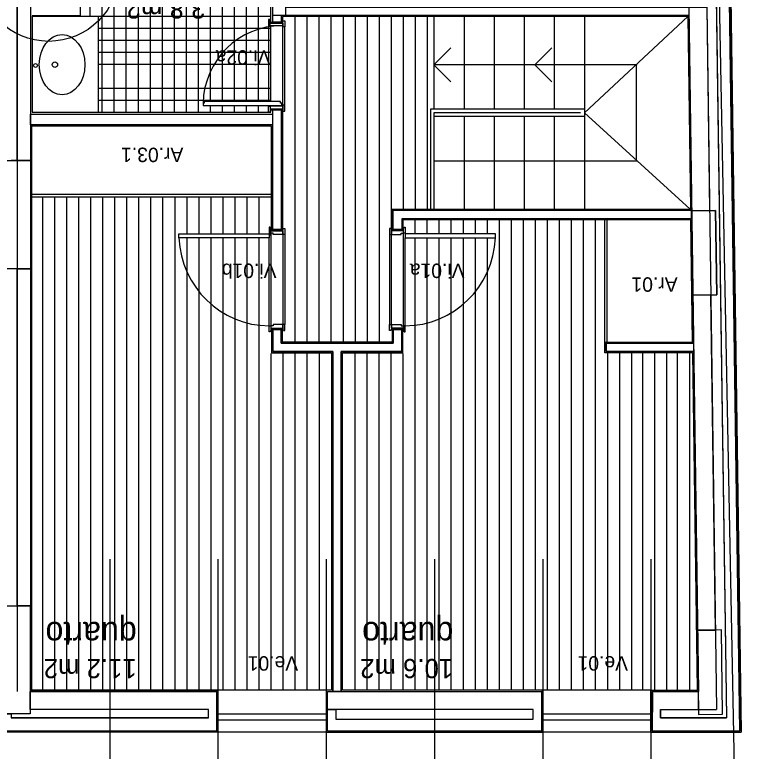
# Model space of a CAD drawing. Extents: x 1278 to 1356, y -253.7 to -224.
# Drawn here: x 1345.5 to 1351.55, y -247.08 to -240.96 of the extents above; entities that cross this region are included whole.
import ezdxf

# ---------------------------------------------------------------- set-up
doc = ezdxf.new("R2010")
doc.units = 0
for name, color, linetype in [('Level 1', 7, 'Continuous'), ('Level 10', 7, 'Continuous'), ('Level 11', 7, 'Continuous'), ('Level 13', 7, 'Continuous'), ('Level 2', 7, 'Continuous'), ('Level 25', 7, 'Continuous'), ('Level 4', 7, 'Continuous'), ('Level 40', 7, 'Continuous'), ('Level 60', 7, 'Continuous'), ('Level 65', 7, 'Continuous'), ('Level 66', 7, 'Continuous'), ('Level 67', 7, 'Continuous'), ('Level 69', 7, 'Continuous'), ('Level 70', 7, 'Continuous'), ('Level 93', 7, 'Continuous')]:
    doc.layers.add(name, color=color, linetype=linetype)

msp = doc.modelspace()

# ---------------------------------------------------------------- linework, layer by layer
at = {"layer": 'Level 1'}
for p, q in [((1345.524, -239.439), (1345.524, -246.584)), ((1345.634, -239.439), (1345.634, -246.584)), ((1347.6487, -241.019), (1347.6487, -239.439)), ((1347.754, -239.439), (1347.754, -240.964)), ((1351.4448, -240.644), (1351.5324, -246.914)), ((1351.3364, -240.7593), (1351.4208, -246.804)), ((1351.1083, -240.894), (1351.1877, -246.584)), ((1351.2583, -240.894), (1351.3398, -246.734)), ((1349.4862, -240.964), (1347.6487, -240.964)), ((1347.719, -240.964), (1347.719, -241.019)), ((1347.8487, -240.964), (1351.1093, -240.964)), ((1351.0496, -240.964), (1349.7162, -240.964)), ((1351.1093, -240.964), (1351.1877, -246.584)), ((1347.6337, -241.019), (1347.729, -241.019)), ((1347.6337, -241.749), (1347.729, -241.749)), ((1347.649, -242.744), (1347.649, -241.749)), ((1347.719, -241.749), (1347.719, -242.744)), ((1345.634, -241.784), (1347.6487, -241.784)), ((1347.649, -241.874), (1345.634, -241.874)), ((1348.6512, -242.584), (1351.1319, -242.584)), ((1348.6512, -242.744), (1348.6512, -242.584)), ((1348.7214, -242.654), (1348.7214, -242.744)), ((1348.7214, -242.654), (1351.1321, -242.654)), ((1347.639, -242.744), (1347.729, -242.744)), ((1348.7314, -242.744), (1348.6412, -242.744)), ((1347.639, -243.574), (1347.729, -243.574)), ((1347.649, -243.574), (1347.649, -243.759)), ((1347.719, -243.689), (1347.719, -243.574)), ((1348.7312, -243.574), (1348.6412, -243.574)), ((1348.6512, -243.574), (1348.6512, -243.689)), ((1348.7212, -243.759), (1348.7212, -243.574)), ((1348.6512, -243.689), (1347.719, -243.689)), ((1350.4208, -243.689), (1351.1473, -243.689)), ((1350.4208, -243.759), (1350.4208, -243.689)), ((1347.649, -243.759), (1348.149, -243.759)), ((1348.149, -243.759), (1348.149, -246.584)), ((1348.219, -243.759), (1348.7212, -243.759)), ((1348.219, -246.584), (1348.219, -243.759)), ((1351.1483, -243.759), (1350.4208, -243.759)), ((1347.184, -246.584), (1345.6333, -246.584)), ((1347.184, -246.914), (1347.184, -246.584)), ((1350.804, -246.584), (1351.1877, -246.584)), ((1350.804, -246.914), (1350.804, -246.584)), ((1347.114, -246.734), (1345.6333, -246.734)), ((1347.114, -246.804), (1347.114, -246.734)), ((1350.874, -246.734), (1350.874, -246.804)), ((1347.114, -246.804), (1345.474, -246.804)), ((1347.184, -246.914), (1345.404, -246.914)), ((1351.5324, -246.914), (1350.804, -246.914))]:
    msp.add_line(p, q, dxfattribs=at)
at = {"layer": 'Level 10'}
for p, q in [((1346.629, -240.224), (1346.629, -241.769)), ((1346.729, -240.224), (1346.729, -241.769)), ((1346.829, -240.224), (1346.829, -241.769)), ((1346.929, -240.224), (1346.929, -241.769)), ((1347.029, -240.224), (1347.029, -241.769)), ((1346.129, -240.7188), (1346.129, -240.969)), ((1346.529, -240.6991), (1346.529, -241.769)), ((1347.129, -240.6689), (1347.129, -241.679)), ((1347.529, -240.7177), (1347.529, -241.679)), ((1346.229, -240.7352), (1346.229, -241.769)), ((1346.329, -240.7481), (1346.329, -241.769)), ((1346.429, -240.7491), (1346.429, -241.769)), ((1347.229, -240.7404), (1347.229, -241.679)), ((1347.329, -240.7451), (1347.329, -241.679)), ((1347.429, -240.7346), (1347.429, -241.679)), ((1346.199, -240.969), (1347.629, -240.969)), ((1347.8362, -243.674), (1347.8362, -240.974)), ((1347.9362, -243.674), (1347.9362, -240.974)), ((1348.0362, -243.674), (1348.0362, -240.974)), ((1348.1362, -243.674), (1348.1362, -240.974)), ((1348.2362, -243.674), (1348.2362, -240.974)), ((1348.3362, -243.674), (1348.3362, -240.974)), ((1348.4362, -243.674), (1348.4362, -240.974)), ((1348.5362, -243.674), (1348.5362, -240.974)), ((1348.6362, -243.534), (1348.6362, -240.974)), ((1348.7362, -242.574), (1348.7362, -240.974)), ((1348.8362, -242.574), (1348.8362, -240.974)), ((1348.9362, -242.574), (1348.9362, -240.974)), ((1346.199, -241.069), (1347.634, -241.069)), ((1347.634, -241.679), (1347.634, -241.049)), ((1347.734, -241.724), (1347.734, -241.049)), ((1346.199, -241.169), (1347.634, -241.169)), ((1346.199, -241.269), (1347.634, -241.269)), ((1346.199, -241.369), (1347.634, -241.369)), ((1346.199, -241.569), (1347.634, -241.569)), ((1346.199, -241.669), (1347.634, -241.669)), ((1347.129, -241.714), (1347.129, -241.769)), ((1347.229, -241.714), (1347.229, -241.769)), ((1347.329, -241.714), (1347.329, -241.769)), ((1347.429, -241.714), (1347.429, -241.769)), ((1347.529, -241.714), (1347.529, -241.769)), ((1345.734, -242.474), (1345.734, -246.574)), ((1345.834, -242.474), (1345.834, -246.574)), ((1345.934, -242.474), (1345.934, -246.574)), ((1346.034, -242.474), (1346.034, -246.574)), ((1346.134, -242.474), (1346.134, -246.574)), ((1346.234, -242.474), (1346.234, -246.574)), ((1346.334, -242.474), (1346.334, -246.574)), ((1346.434, -242.474), (1346.434, -246.574)), ((1346.534, -242.474), (1346.534, -246.574)), ((1346.634, -242.474), (1346.634, -246.574)), ((1346.734, -242.474), (1346.734, -246.574)), ((1346.834, -242.474), (1346.834, -246.574)), ((1346.934, -242.474), (1346.934, -242.779)), ((1347.034, -242.474), (1347.034, -242.779)), ((1347.134, -242.474), (1347.134, -242.779)), ((1347.234, -242.474), (1347.234, -242.779)), ((1347.334, -242.474), (1347.334, -242.779)), ((1347.434, -242.474), (1347.434, -242.779)), ((1347.534, -242.474), (1347.534, -242.779)), ((1348.834, -242.779), (1348.834, -242.664)), ((1348.934, -242.779), (1348.934, -242.664)), ((1349.034, -242.779), (1349.034, -242.664)), ((1349.134, -242.779), (1349.134, -242.664)), ((1349.234, -242.779), (1349.234, -242.664)), ((1349.334, -242.779), (1349.334, -242.664)), ((1349.434, -242.779), (1349.434, -242.664)), ((1349.534, -246.574), (1349.534, -242.664)), ((1349.634, -246.574), (1349.634, -242.664)), ((1349.734, -246.574), (1349.734, -242.664)), ((1349.834, -246.574), (1349.834, -242.664)), ((1349.934, -246.574), (1349.934, -242.664)), ((1350.034, -246.574), (1350.034, -242.664)), ((1350.134, -246.574), (1350.134, -242.664)), ((1350.234, -246.574), (1350.234, -242.664)), ((1350.334, -246.574), (1350.334, -242.664)), ((1347.634, -242.774), (1347.634, -243.574)), ((1347.734, -242.774), (1347.734, -243.574)), ((1348.7362, -243.574), (1348.7362, -242.794)), ((1346.934, -242.814), (1346.934, -246.574)), ((1347.034, -242.814), (1347.034, -246.574)), ((1347.134, -242.814), (1347.134, -246.574)), ((1347.234, -242.814), (1347.234, -246.574)), ((1347.334, -242.814), (1347.334, -246.574)), ((1347.434, -242.814), (1347.434, -246.574)), ((1347.534, -242.814), (1347.534, -246.574)), ((1348.834, -246.574), (1348.834, -242.814)), ((1348.934, -246.574), (1348.934, -242.814)), ((1349.034, -246.574), (1349.034, -242.814)), ((1349.134, -246.574), (1349.134, -242.814)), ((1349.234, -246.574), (1349.234, -242.814)), ((1349.334, -246.574), (1349.334, -242.814)), ((1349.434, -246.574), (1349.434, -242.814)), ((1347.634, -243.774), (1347.634, -246.574)), ((1347.734, -243.774), (1347.734, -246.574)), ((1347.834, -243.774), (1347.834, -246.574)), ((1347.934, -243.774), (1347.934, -246.574)), ((1348.034, -243.774), (1348.034, -246.574)), ((1348.334, -246.574), (1348.334, -243.774)), ((1348.434, -246.574), (1348.434, -243.774)), ((1348.534, -246.574), (1348.534, -243.774)), ((1348.634, -246.574), (1348.634, -243.774)), ((1348.734, -246.574), (1348.734, -243.774)), ((1350.434, -246.574), (1350.434, -243.774)), ((1350.534, -246.574), (1350.534, -243.774)), ((1350.634, -246.574), (1350.634, -243.774)), ((1350.7249, -246.574), (1350.7249, -243.774)), ((1350.8249, -246.574), (1350.8249, -243.774)), ((1350.9249, -246.574), (1350.9249, -243.774)), ((1351.0158, -246.574), (1351.0158, -243.774)), ((1351.1158, -246.574), (1351.1158, -243.774))]:
    msp.add_line(p, q, dxfattribs=at)
at = {"layer": 'Level 11'}
for centre, radius in [((1345.677, -241.3797), 0.0159), ((1345.8379, -241.3731), 0.0225)]:
    msp.add_circle(centre, radius, dxfattribs=at)
msp.add_ellipse((1345.8979, -241.3731), major_axis=(0, -0.25), ratio=0.76, dxfattribs=at)
at = {"layer": 'Level 13'}
for p, q in [((1347.614, -240.999), (1347.614, -241.049)), ((1347.629, -240.999), (1347.614, -240.999)), ((1347.629, -241.049), (1347.629, -240.999)), ((1347.629, -241.029), (1347.734, -241.029)), ((1347.629, -241.049), (1347.629, -241.029)), ((1347.734, -241.059), (1347.734, -241.009)), ((1347.734, -241.009), (1347.749, -241.009)), ((1347.734, -241.029), (1347.734, -241.059)), ((1347.749, -241.009), (1347.749, -241.059)), ((1347.614, -241.049), (1347.629, -241.049)), ((1347.734, -241.049), (1347.629, -241.049)), ((1347.749, -241.059), (1347.734, -241.059)), ((1347.0697, -241.694), (1347.0697, -241.714)), ((1347.0797, -241.694), (1347.07, -241.694)), ((1347.7147, -241.679), (1347.0797, -241.679)), ((1347.0797, -241.679), (1347.0797, -241.694)), ((1347.7147, -241.694), (1347.7147, -241.679)), ((1347.7247, -241.694), (1347.7147, -241.694)), ((1347.7247, -241.714), (1347.7247, -241.694)), ((1347.0697, -241.714), (1347.7247, -241.714)), ((1347.614, -241.769), (1347.614, -241.719)), ((1347.614, -241.719), (1347.629, -241.719)), ((1347.629, -241.719), (1347.629, -241.739)), ((1347.629, -241.719), (1347.629, -241.769)), ((1347.734, -241.719), (1347.629, -241.719)), ((1347.629, -241.739), (1347.734, -241.739)), ((1347.734, -241.739), (1347.734, -241.709)), ((1347.734, -241.709), (1347.734, -241.759)), ((1347.749, -241.709), (1347.734, -241.709)), ((1347.734, -241.759), (1347.749, -241.759)), ((1347.749, -241.759), (1347.749, -241.709)), ((1347.629, -241.769), (1347.614, -241.769)), ((1347.634, -242.454), (1345.634, -242.454)), ((1347.634, -242.474), (1345.634, -242.474)), ((1347.634, -242.474), (1345.634, -242.474)), ((1350.4108, -243.679), (1350.4108, -242.664)), ((1350.4308, -243.679), (1350.4308, -242.664)), ((1347.619, -242.724), (1347.619, -242.774)), ((1347.629, -242.724), (1347.619, -242.724)), ((1347.629, -242.729), (1347.629, -242.724)), ((1347.634, -242.729), (1347.629, -242.729)), ((1347.634, -242.774), (1347.634, -242.729)), ((1347.734, -242.784), (1347.734, -242.739)), ((1347.734, -242.739), (1347.739, -242.739)), ((1347.739, -242.739), (1347.739, -242.734)), ((1347.739, -242.734), (1347.749, -242.734)), ((1347.749, -242.734), (1347.749, -242.784)), ((1348.6212, -242.734), (1348.6212, -242.784)), ((1348.6312, -242.734), (1348.6212, -242.734)), ((1348.6312, -242.739), (1348.6312, -242.734)), ((1348.6362, -242.739), (1348.6312, -242.739)), ((1348.6362, -242.784), (1348.6362, -242.739)), ((1348.7362, -242.774), (1348.7362, -242.729)), ((1348.7362, -242.729), (1348.7412, -242.729)), ((1348.7412, -242.729), (1348.7412, -242.724)), ((1348.7412, -242.724), (1348.7512, -242.724)), ((1348.7512, -242.724), (1348.7512, -242.774)), ((1346.869, -242.779), (1347.619, -242.779)), ((1346.869, -242.814), (1346.869, -242.779)), ((1347.619, -242.774), (1347.634, -242.774)), ((1347.619, -242.779), (1347.619, -242.814)), ((1347.634, -242.754), (1347.734, -242.754)), ((1347.634, -242.774), (1347.634, -242.754)), ((1347.634, -242.794), (1347.634, -242.774)), ((1347.654, -242.774), (1347.634, -242.774)), ((1347.654, -242.784), (1347.654, -242.774)), ((1347.734, -242.784), (1347.654, -242.784)), ((1347.734, -242.754), (1347.734, -242.784)), ((1347.749, -242.784), (1347.734, -242.784)), ((1348.6212, -242.784), (1348.6362, -242.784)), ((1348.7362, -242.754), (1348.6362, -242.754)), ((1348.6362, -242.754), (1348.6362, -242.784)), ((1348.6362, -242.784), (1348.7162, -242.784)), ((1348.7162, -242.784), (1348.7162, -242.774)), ((1348.7162, -242.774), (1348.7362, -242.774)), ((1348.7362, -242.774), (1348.7362, -242.754)), ((1348.7362, -242.794), (1348.7362, -242.774)), ((1348.7512, -242.774), (1348.7362, -242.774)), ((1349.5012, -242.779), (1348.7512, -242.779)), ((1348.7512, -242.779), (1348.7512, -242.814)), ((1349.5012, -242.814), (1349.5012, -242.779)), ((1347.619, -242.814), (1346.869, -242.814)), ((1348.7512, -242.814), (1349.5012, -242.814)), ((1347.734, -243.534), (1347.654, -243.534)), ((1347.654, -243.534), (1347.654, -243.544)), ((1347.734, -243.564), (1347.734, -243.534)), ((1347.749, -243.534), (1347.734, -243.534)), ((1347.734, -243.534), (1347.734, -243.579)), ((1347.749, -243.584), (1347.749, -243.534)), ((1348.6212, -243.584), (1348.6212, -243.534)), ((1348.6212, -243.534), (1348.6362, -243.534)), ((1348.6362, -243.564), (1348.6362, -243.534)), ((1348.6362, -243.534), (1348.7162, -243.534)), ((1348.6362, -243.534), (1348.6362, -243.579)), ((1348.7162, -243.534), (1348.7162, -243.544)), ((1347.619, -243.594), (1347.619, -243.544)), ((1347.619, -243.544), (1347.634, -243.544)), ((1347.629, -243.594), (1347.619, -243.594)), ((1347.634, -243.589), (1347.629, -243.589)), ((1347.629, -243.589), (1347.629, -243.594)), ((1347.654, -243.544), (1347.634, -243.544)), ((1347.634, -243.544), (1347.634, -243.564)), ((1347.634, -243.544), (1347.634, -243.589)), ((1347.634, -243.564), (1347.734, -243.564)), ((1347.734, -243.579), (1347.739, -243.579)), ((1347.739, -243.579), (1347.739, -243.584)), ((1347.739, -243.584), (1347.749, -243.584)), ((1348.6312, -243.584), (1348.6212, -243.584)), ((1348.6362, -243.579), (1348.6312, -243.579)), ((1348.6312, -243.579), (1348.6312, -243.584)), ((1348.7362, -243.564), (1348.6362, -243.564)), ((1348.7162, -243.544), (1348.7362, -243.544)), ((1348.7362, -243.544), (1348.7362, -243.564)), ((1348.7512, -243.544), (1348.7362, -243.544)), ((1348.7362, -243.544), (1348.7362, -243.589)), ((1348.7362, -243.589), (1348.7412, -243.589)), ((1348.7412, -243.589), (1348.7412, -243.594)), ((1348.7412, -243.594), (1348.7512, -243.594)), ((1348.7512, -243.594), (1348.7512, -243.544))]:
    msp.add_line(p, q, dxfattribs=at)
at = {"layer": 'Level 2'}
for p, q in [((1345.651, -240.969), (1346.199, -240.969)), ((1346.199, -240.969), (1346.199, -241.767)), ((1348.9898, -240.974), (1348.9898, -241.744)), ((1349.2398, -240.974), (1349.2398, -241.744)), ((1349.4898, -240.974), (1349.4898, -241.744)), ((1349.7398, -240.974), (1349.7398, -241.744)), ((1349.9898, -240.974), (1349.9898, -241.744)), ((1350.2403, -241.774), (1351.0994, -240.974)), ((1350.2403, -240.974), (1350.2403, -241.744)), ((1349.1312, -241.2326), (1348.9898, -241.374)), ((1349.9692, -241.2326), (1349.8278, -241.374)), ((1349.1312, -241.5154), (1348.9898, -241.374)), ((1350.6795, -241.374), (1348.9898, -241.374)), ((1350.6699, -241.374), (1349.7262, -241.374)), ((1349.9692, -241.5154), (1349.8278, -241.374)), ((1350.6699, -241.374), (1350.6699, -242.174)), ((1350.2403, -241.744), (1348.9598, -241.744)), ((1348.9598, -241.744), (1348.9598, -242.574)), ((1350.2403, -241.744), (1350.2403, -241.804)), ((1345.651, -241.767), (1346.199, -241.767)), ((1350.207, -241.774), (1348.9898, -241.774)), ((1348.9898, -241.774), (1348.9898, -242.574)), ((1350.2403, -241.804), (1348.9898, -241.804)), ((1349.2403, -241.804), (1349.2403, -242.574)), ((1349.4903, -241.804), (1349.4903, -242.574)), ((1349.7403, -241.804), (1349.7403, -242.574)), ((1349.9903, -241.804), (1349.9903, -242.574)), ((1350.2403, -241.774), (1351.1197, -242.574)), ((1350.2403, -241.804), (1350.2403, -242.574)), ((1348.9898, -242.174), (1350.68, -242.174)), ((1348.094, -246.574), (1347.194, -246.574)), ((1350.794, -246.574), (1349.8931, -246.574)), ((1348.094, -246.774), (1347.194, -246.774)), ((1350.794, -246.774), (1349.8931, -246.774)), ((1348.094, -246.824), (1347.194, -246.824)), ((1350.794, -246.824), (1349.8931, -246.824)), ((1348.094, -246.924), (1347.194, -246.924)), ((1350.794, -246.924), (1349.8931, -246.924))]:
    msp.add_line(p, q, dxfattribs=at)
at = {"layer": 'Level 25'}
for points in [[(1351.341, -243.2861), (1351.1409, -243.2889), (1351.1312, -242.589), (1351.3312, -242.5862)], [(1345.6333, -246.7713), (1345.4033, -246.7713), (1345.4033, -245.8713), (1345.6333, -245.8713)]]:
    msp.add_lwpolyline(points, close=True, dxfattribs=at)
at = {"layer": 'Level 4'}
for p, q in [((1347.614, -241.049), (1347.614, -241.679)), ((1347.749, -241.709), (1347.749, -241.059)), ((1347.749, -242.784), (1347.749, -243.534)), ((1348.6212, -242.784), (1348.6212, -243.534)), ((1347.619, -243.544), (1347.619, -242.814)), ((1348.7512, -243.544), (1348.7512, -242.814))]:
    msp.add_line(p, q, dxfattribs=at)
for centre, major_axis, ratio, start_param, end_param in [((1347.7247, -241.7076), (0, -0.6586), 0.994279, 3.141593, 4.691673), ((1347.619, -242.7808), (0, 0.7632), 0.982661, 1.614288, 3.141593), ((1348.7512, -242.7808), (0, 0.7632), 0.982661, 3.141593, 4.668897)]:
    msp.add_ellipse(centre, major_axis=major_axis, ratio=ratio, start_param=start_param, end_param=end_param, dxfattribs=at)
at = {"layer": 'Level 65'}
for p, q in [((1346.049, -239.509), (1346.049, -240.967)), ((1347.6337, -241.019), (1347.6337, -239.524)), ((1351.4547, -240.634), (1351.5425, -246.924)), ((1345.649, -240.967), (1345.649, -241.769)), ((1346.049, -240.967), (1345.649, -240.967)), ((1351.0994, -240.974), (1347.729, -240.974)), ((1347.729, -240.974), (1347.729, -241.019)), ((1351.0994, -240.974), (1351.1218, -242.574)), ((1347.6337, -241.769), (1347.6337, -241.749)), ((1347.729, -241.749), (1347.729, -242.744)), ((1345.649, -241.769), (1347.6337, -241.769)), ((1347.639, -241.884), (1345.644, -241.884)), ((1345.644, -241.884), (1345.644, -246.574)), ((1347.639, -242.744), (1347.639, -241.884)), ((1348.6412, -242.744), (1348.6412, -242.574)), ((1348.6412, -242.574), (1351.1218, -242.574)), ((1351.123, -242.664), (1348.7314, -242.664)), ((1348.7314, -242.664), (1348.7314, -242.744)), ((1351.123, -242.664), (1351.1372, -243.679)), ((1347.639, -243.574), (1347.639, -243.769)), ((1347.729, -243.679), (1347.729, -243.574)), ((1348.6412, -243.574), (1348.6412, -243.679)), ((1348.7312, -243.769), (1348.7312, -243.574)), ((1348.6412, -243.679), (1347.729, -243.679)), ((1350.4108, -243.769), (1350.4108, -243.679)), ((1350.4108, -243.679), (1351.1372, -243.679)), ((1347.639, -243.769), (1348.139, -243.769)), ((1348.139, -243.769), (1348.139, -246.574)), ((1348.229, -246.574), (1348.229, -243.769)), ((1348.229, -243.769), (1348.7312, -243.769)), ((1351.1384, -243.769), (1350.4108, -243.769)), ((1351.1384, -243.769), (1351.1776, -246.574)), ((1347.194, -246.574), (1345.644, -246.574)), ((1347.194, -246.924), (1347.194, -246.574)), ((1348.094, -246.574), (1348.094, -246.924)), ((1348.139, -246.574), (1348.094, -246.574)), ((1349.8931, -246.574), (1348.229, -246.574)), ((1349.8931, -246.924), (1349.8931, -246.574)), ((1350.794, -246.924), (1350.794, -246.574)), ((1350.794, -246.574), (1351.1776, -246.574)), ((1347.194, -246.924), (1345.394, -246.924)), ((1348.094, -246.924), (1349.8931, -246.924)), ((1350.794, -246.924), (1351.5425, -246.924))]:
    msp.add_line(p, q, dxfattribs=at)
at = {"layer": 'Level 66'}
for p, q in [((1345.564, -242.1713), (1345.474, -242.1713)), ((1347.649, -243.689), (1347.649, -243.609)), ((1347.719, -243.689), (1347.719, -243.609)), ((1348.104, -246.914), (1348.104, -246.584)), ((1348.104, -246.584), (1349.8831, -246.584)), ((1349.8831, -246.584), (1349.8831, -246.914)), ((1345.6333, -246.7713), (1345.474, -246.7713)), ((1345.6333, -246.734), (1345.6333, -246.7713)), ((1349.8131, -246.734), (1348.174, -246.734)), ((1348.174, -246.734), (1348.174, -246.814)), ((1349.8131, -246.814), (1349.8131, -246.734)), ((1350.874, -246.734), (1351.3398, -246.734)), ((1348.174, -246.814), (1349.8131, -246.814)), ((1350.874, -246.804), (1351.4208, -246.804)), ((1348.104, -246.914), (1349.8831, -246.914))]:
    msp.add_line(p, q, dxfattribs=at)
for points in [[(1345.404, -242.1713), (1345.634, -242.1713), (1345.634, -243.0713), (1345.404, -243.0713)], [(1351.341, -243.2861), (1351.3312, -242.5862), (1351.1312, -242.589), (1351.1409, -243.2889)], [(1345.6333, -246.7713), (1345.4033, -246.7713), (1345.4033, -245.8713), (1345.6333, -245.8713)], [(1351.3897, -246.7738), (1351.3799, -246.0729), (1351.1799, -246.0757), (1351.1897, -246.7766)]]:
    msp.add_lwpolyline(points, close=True, dxfattribs=at)
at = {"layer": 'Level 67'}
for points in [[(1345.634, -242.1713), (1345.524, -242.1713), (1345.524, -239.439), (1345.634, -239.439), (1345.634, -242.1713)], [(1351.1877, -246.584), (1350.804, -246.584), (1350.8054, -246.601), (1350.804, -246.914), (1351.5324, -246.914), (1351.4448, -240.644), (1351.3241, -240.644), (1351.3241, -240.7593), (1351.3364, -240.7593), (1351.4208, -246.804), (1350.874, -246.804), (1350.874, -246.734), (1351.1891, -246.734)], [(1351.2583, -240.894), (1351.2819, -242.5869), (1351.1312, -242.589), (1351.1093, -240.964), (1347.719, -240.964), (1347.719, -241.019), (1347.6487, -241.019), (1347.6487, -240.844), (1347.754, -240.844), (1347.754, -240.894)], [(1347.719, -242.744), (1347.649, -242.744), (1347.649, -241.874), (1345.634, -241.874), (1345.634, -241.784), (1347.6487, -241.784), (1347.649, -241.749), (1347.7142, -241.749), (1347.719, -241.749), (1347.719, -242.744)], [(1351.1319, -242.584), (1351.1321, -242.654), (1348.7214, -242.654), (1348.7214, -242.744), (1348.6512, -242.744), (1348.6512, -242.584)], [(1345.524, -243.0713), (1345.634, -243.0713), (1345.634, -245.8713), (1345.524, -245.8713)], [(1351.1799, -246.0757), (1351.3306, -246.0736), (1351.2917, -243.2868), (1351.1409, -243.2889), (1351.1473, -243.689), (1350.4208, -243.689), (1350.4208, -243.759), (1351.1483, -243.759), (1351.1799, -246.0757)], [(1348.219, -246.584), (1348.149, -246.584), (1348.149, -243.759), (1347.649, -243.759), (1347.649, -243.574), (1347.719, -243.574), (1347.719, -243.689), (1348.6512, -243.689), (1348.6512, -243.574), (1348.7212, -243.574), (1348.7212, -243.759), (1348.219, -243.759)], [(1347.184, -246.584), (1347.184, -246.914), (1345.404, -246.914), (1345.4033, -246.7713), (1345.474, -246.7713), (1345.474, -246.804), (1347.114, -246.804), (1347.114, -246.734), (1345.6333, -246.734), (1345.6333, -246.584)], [(1349.8831, -246.584), (1349.8831, -246.914), (1348.104, -246.914), (1348.104, -246.734), (1348.174, -246.734), (1348.174, -246.814), (1349.8131, -246.814), (1349.8131, -246.734), (1348.104, -246.734), (1348.104, -246.584)]]:
    msp.add_lwpolyline(points, close=True, dxfattribs=at)
at = {"layer": 'Level 69'}
msp.add_circle((1345.7869, -240.5951), 0.5842, dxfattribs=at)
at = {"layer": 'Level 70'}
msp.add_line((1351.1483, -229.6198), (1351.553, -250.7923), dxfattribs=at)
at = {"layer": 'Level 93'}
for p, q in [((1346.294, -245.4838), (1346.294, -250.4459)), ((1347.194, -245.4838), (1347.194, -250.4459)), ((1348.094, -245.4838), (1348.094, -250.4459)), ((1348.994, -245.4838), (1348.994, -250.4459)), ((1349.894, -245.4838), (1349.894, -250.4459)), ((1350.794, -245.4838), (1350.794, -250.4459))]:
    msp.add_line(p, q, dxfattribs=at)

# ---------------------------------------------------------------- texts
at = {"layer": 'Level 40'}
for s, p in [('Vi.02a', (1347.6299, -241.2531)), ('Ar.03.1', (1346.9059, -242.0631)), ('Vi.01b', (1347.6807, -243.0271)), ('Vi.01a', (1349.2436, -243.0271)), ('Ar.01', (1351.0156, -243.1409)), ('Ve.01', (1347.8606, -246.2913)), ('Ve.01', (1350.6029, -246.2913))]:
    msp.add_text(s, height=0.12, rotation=179.99999, dxfattribs=at).set_placement(p)
at = {"layer": 'Level 60'}
for s, height, p in [('3.8 m2', 0.16, (1347.0883, -240.8297)), ('quarto', 0.2, (1346.5182, -246.0062)), ('quarto', 0.2, (1349.1507, -246.0062)), ('11.2 m2', 0.16, (1346.5182, -246.314)), ('10.6 m2', 0.16, (1349.1494, -246.314))]:
    msp.add_text(s, height=height, rotation=180, dxfattribs=at).set_placement(p)

doc.saveas('drawing.dxf')
